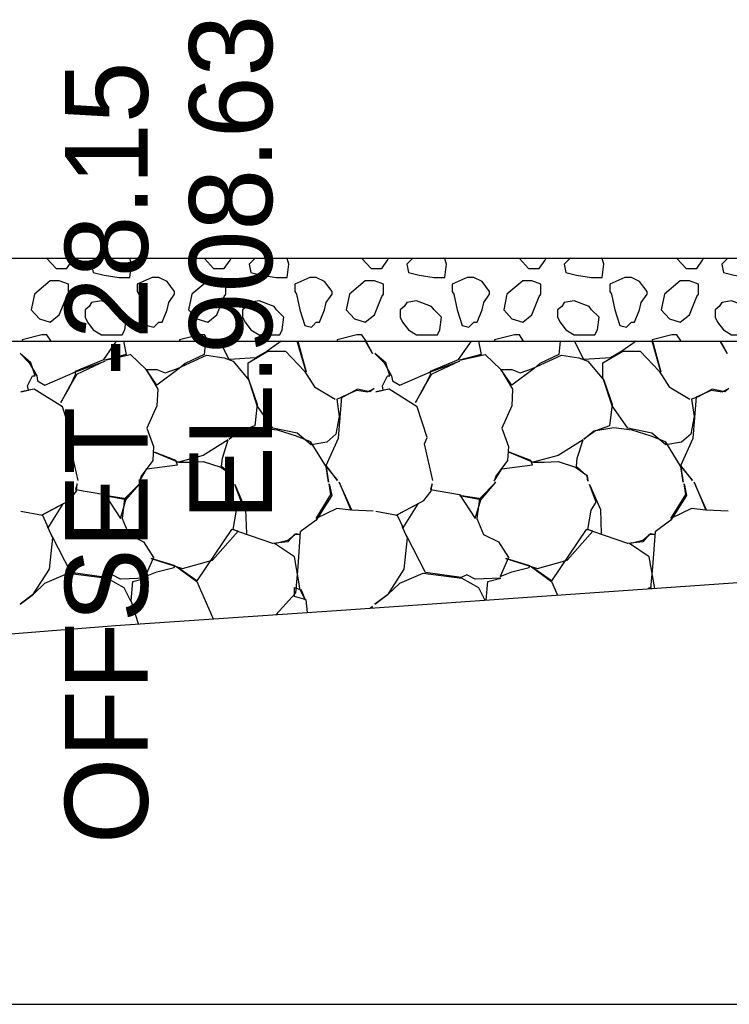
# Model space of a CAD drawing. Extents: x -26 to 4781, y -31 to 24738.
# Drawn here: x 2269.3 to 2277.86, y 8500 to 8511.88 of the extents above; entities that cross this region are included whole.
import ezdxf

# ---------------------------------------------------------------- set-up
doc = ezdxf.new("R2010")
doc.units = 0
for name, color, linetype in [('DESIGN - SHEET - Light Grid', 7, 'Continuous'), ('DESIGN - TRANSPORTATION - Proposed Layout Patterning', 7, 'Continuous'), ('DESIGN - TYPICAL - Subgrade Tie Text', 7, 'Continuous'), ('GEOTECHNICAL – SCRATCH – Level 1', 7, 'Continuous'), ('SURVEY - GROUND - Top of Ground', 7, 'Continuous')]:
    doc.layers.add(name, color=color, linetype=linetype)

msp = doc.modelspace()

# ---------------------------------------------------------------- linework, layer by layer
at = {"layer": 'DESIGN - SHEET - Light Grid'}
msp.add_line((2000, 8500), (2300, 8500), dxfattribs=at)
at = {"layer": 'DESIGN - TRANSPORTATION - Proposed Layout Patterning'}
for p, q in [((2270.632, 8508.996), (2270.62, 8509)), ((2272.532, 8508.996), (2272.52, 8509)), ((2274.432, 8508.996), (2274.42, 8509)), ((2276.332, 8508.996), (2276.32, 8509)), ((2269.672, 8508.726), (2269.482, 8508.566)), ((2271.572, 8508.726), (2271.382, 8508.566)), ((2273.472, 8508.726), (2273.282, 8508.566)), ((2275.372, 8508.726), (2275.182, 8508.566)), ((2277.272, 8508.726), (2277.082, 8508.566)), ((2270.722, 8508.596), (2270.742, 8508.566)), ((2272.622, 8508.596), (2272.642, 8508.566)), ((2274.522, 8508.596), (2274.542, 8508.566)), ((2276.422, 8508.596), (2276.442, 8508.566))]:
    msp.add_line(p, q, dxfattribs=at)
for points in [[(2269.633, 8509), (2269.632, 8508.996), (2269.742, 8508.876), (2269.872, 8508.876), (2269.942, 8508.976), (2269.954, 8509)], [(2270.248, 8509), (2270.242, 8508.996), (2270.172, 8508.926), (2270.192, 8508.826), (2270.322, 8508.796), (2270.502, 8508.766), (2270.632, 8508.766), (2270.652, 8508.926), (2270.632, 8508.996)], [(2271.533, 8509), (2271.532, 8508.996), (2271.642, 8508.876), (2271.772, 8508.876), (2271.842, 8508.976), (2271.854, 8509)], [(2272.148, 8509), (2272.142, 8508.996), (2272.072, 8508.926), (2272.092, 8508.826), (2272.222, 8508.796), (2272.402, 8508.766), (2272.532, 8508.766), (2272.552, 8508.926), (2272.532, 8508.996)], [(2273.433, 8509), (2273.432, 8508.996), (2273.542, 8508.876), (2273.672, 8508.876), (2273.742, 8508.976), (2273.754, 8509)], [(2274.048, 8509), (2274.042, 8508.996), (2273.972, 8508.926), (2273.992, 8508.826), (2274.122, 8508.796), (2274.302, 8508.766), (2274.432, 8508.766), (2274.452, 8508.926), (2274.432, 8508.996)], [(2275.333, 8509), (2275.332, 8508.996), (2275.442, 8508.876), (2275.572, 8508.876), (2275.642, 8508.976), (2275.654, 8509)], [(2275.948, 8509), (2275.942, 8508.996), (2275.872, 8508.926), (2275.892, 8508.826), (2276.022, 8508.796), (2276.202, 8508.766), (2276.332, 8508.766), (2276.352, 8508.926), (2276.332, 8508.996)], [(2277.233, 8509), (2277.232, 8508.996), (2277.342, 8508.876), (2277.472, 8508.876), (2277.542, 8508.976), (2277.554, 8509)], [(2277.848, 8509), (2277.842, 8508.996), (2277.772, 8508.926), (2277.792, 8508.826), (2277.922, 8508.796), (2278.102, 8508.766), (2278.232, 8508.766), (2278.252, 8508.926), (2278.232, 8508.996)], [(2269.892, 8508.566), (2269.892, 8508.686), (2269.782, 8508.726), (2269.672, 8508.726)], [(2270.982, 8508.766), (2270.922, 8508.766), (2270.902, 8508.766), (2270.722, 8508.686), (2270.722, 8508.596)], [(2271.172, 8508.566), (2271.172, 8508.596), (2271.082, 8508.716), (2270.982, 8508.766)], [(2271.792, 8508.566), (2271.792, 8508.686), (2271.682, 8508.726), (2271.572, 8508.726)], [(2272.882, 8508.766), (2272.822, 8508.766), (2272.802, 8508.766), (2272.622, 8508.686), (2272.622, 8508.596)], [(2273.072, 8508.566), (2273.072, 8508.596), (2272.982, 8508.716), (2272.882, 8508.766)], [(2273.692, 8508.566), (2273.692, 8508.686), (2273.582, 8508.726), (2273.472, 8508.726)], [(2274.782, 8508.766), (2274.722, 8508.766), (2274.702, 8508.766), (2274.522, 8508.686), (2274.522, 8508.596)], [(2274.972, 8508.566), (2274.972, 8508.596), (2274.882, 8508.716), (2274.782, 8508.766)], [(2275.592, 8508.566), (2275.592, 8508.686), (2275.482, 8508.726), (2275.372, 8508.726)], [(2276.682, 8508.766), (2276.622, 8508.766), (2276.602, 8508.766), (2276.422, 8508.686), (2276.422, 8508.596)], [(2276.872, 8508.566), (2276.872, 8508.596), (2276.782, 8508.716), (2276.682, 8508.766)], [(2277.492, 8508.566), (2277.492, 8508.686), (2277.382, 8508.726), (2277.272, 8508.726)], [(2269.482, 8508.566), (2269.442, 8508.376), (2269.542, 8508.266), (2269.672, 8508.226), (2269.782, 8508.316), (2269.872, 8508.536), (2269.892, 8508.566)], [(2270.742, 8508.566), (2270.782, 8508.376), (2270.842, 8508.186), (2270.922, 8508.166), (2270.942, 8508.186), (2270.982, 8508.226)], [(2270.982, 8508.226), (2271.022, 8508.226), (2271.082, 8508.376), (2271.102, 8508.466), (2271.172, 8508.566)], [(2271.382, 8508.566), (2271.342, 8508.376), (2271.442, 8508.266), (2271.572, 8508.226), (2271.682, 8508.316), (2271.772, 8508.536), (2271.792, 8508.566)], [(2272.642, 8508.566), (2272.682, 8508.376), (2272.742, 8508.186), (2272.822, 8508.166), (2272.842, 8508.186), (2272.882, 8508.226)], [(2272.882, 8508.226), (2272.922, 8508.226), (2272.982, 8508.376), (2273.002, 8508.466), (2273.072, 8508.566)], [(2273.282, 8508.566), (2273.242, 8508.376), (2273.342, 8508.266), (2273.472, 8508.226), (2273.582, 8508.316), (2273.672, 8508.536), (2273.692, 8508.566)], [(2274.542, 8508.566), (2274.582, 8508.376), (2274.642, 8508.186), (2274.722, 8508.166), (2274.742, 8508.186), (2274.782, 8508.226)], [(2274.782, 8508.226), (2274.822, 8508.226), (2274.882, 8508.376), (2274.902, 8508.466), (2274.972, 8508.566)], [(2275.182, 8508.566), (2275.142, 8508.376), (2275.242, 8508.266), (2275.372, 8508.226), (2275.482, 8508.316), (2275.572, 8508.536), (2275.592, 8508.566)], [(2276.442, 8508.566), (2276.482, 8508.376), (2276.542, 8508.186), (2276.622, 8508.166), (2276.642, 8508.186), (2276.682, 8508.226)], [(2276.682, 8508.226), (2276.722, 8508.226), (2276.782, 8508.376), (2276.802, 8508.466), (2276.872, 8508.566)], [(2277.082, 8508.566), (2277.042, 8508.376), (2277.142, 8508.266), (2277.272, 8508.226), (2277.382, 8508.316), (2277.472, 8508.536), (2277.492, 8508.566)], [(2270.472, 8508.416), (2270.292, 8508.486), (2270.172, 8508.466), (2270.142, 8508.416), (2270.092, 8508.376), (2270.092, 8508.286), (2270.122, 8508.226), (2270.192, 8508.136), (2270.292, 8508.076), (2270.422, 8508.076), (2270.542, 8508.076), (2270.572, 8508.136), (2270.592, 8508.286), (2270.502, 8508.376), (2270.472, 8508.416)], [(2272.372, 8508.416), (2272.192, 8508.486), (2272.072, 8508.466), (2272.042, 8508.416), (2271.992, 8508.376), (2271.992, 8508.286), (2272.022, 8508.226), (2272.092, 8508.136), (2272.192, 8508.076), (2272.322, 8508.076), (2272.442, 8508.076), (2272.472, 8508.136), (2272.492, 8508.286), (2272.402, 8508.376), (2272.372, 8508.416)], [(2274.272, 8508.416), (2274.092, 8508.486), (2273.972, 8508.466), (2273.942, 8508.416), (2273.892, 8508.376), (2273.892, 8508.286), (2273.922, 8508.226), (2273.992, 8508.136), (2274.092, 8508.076), (2274.222, 8508.076), (2274.342, 8508.076), (2274.372, 8508.136), (2274.392, 8508.286), (2274.302, 8508.376), (2274.272, 8508.416)], [(2276.172, 8508.416), (2275.992, 8508.486), (2275.872, 8508.466), (2275.842, 8508.416), (2275.792, 8508.376), (2275.792, 8508.286), (2275.822, 8508.226), (2275.892, 8508.136), (2275.992, 8508.076), (2276.122, 8508.076), (2276.242, 8508.076), (2276.272, 8508.136), (2276.292, 8508.286), (2276.202, 8508.376), (2276.172, 8508.416)], [(2278.072, 8508.416), (2277.892, 8508.486), (2277.772, 8508.466), (2277.742, 8508.416), (2277.692, 8508.376), (2277.692, 8508.286), (2277.722, 8508.226), (2277.792, 8508.136), (2277.892, 8508.076), (2278.022, 8508.076), (2278.142, 8508.076), (2278.172, 8508.136), (2278.192, 8508.286), (2278.102, 8508.376), (2278.072, 8508.416)], [(2269.572, 8508.076), (2269.332, 8508.016), (2269.332, 8508)], [(2269.683, 8508), (2269.632, 8508.076), (2269.572, 8508.076)], [(2271.472, 8508.076), (2271.232, 8508.016), (2271.232, 8508)], [(2271.583, 8508), (2271.532, 8508.076), (2271.472, 8508.076)], [(2273.372, 8508.076), (2273.132, 8508.016), (2273.132, 8508)], [(2273.483, 8508), (2273.432, 8508.076), (2273.372, 8508.076)], [(2275.272, 8508.076), (2275.032, 8508.016), (2275.032, 8508)], [(2275.383, 8508), (2275.332, 8508.076), (2275.272, 8508.076)], [(2277.172, 8508.076), (2276.932, 8508.016), (2276.932, 8508)], [(2277.283, 8508), (2277.232, 8508.076), (2277.172, 8508.076)], [(2270.009, 8506.318), (2269.909, 8506.758), (2269.939, 8506.838), (2269.819, 8507.208), (2269.479, 8507.418), (2269.319, 8507.388), (2269.409, 8507.408), (2269.399, 8507.458), (2269.459, 8507.578), (2269.489, 8507.578), (2269.439, 8507.738), (2269.309, 8507.848), (2269.419, 8507.738), (2269.509, 8507.578), (2269.519, 8507.518), (2269.609, 8507.468), (2269.979, 8507.628), (2270.329, 8507.758), (2269.989, 8507.598), (2269.909, 8507.458), (2269.799, 8507.258), (2269.909, 8507.448), (2269.979, 8507.598), (2269.979, 8507.638), (2270.319, 8507.778), (2270.472, 8508)], [(2270.558, 8508), (2270.589, 8507.838), (2270.329, 8507.768), (2270.639, 8507.838), (2270.829, 8507.658), (2270.969, 8507.418), (2270.959, 8507.218), (2270.839, 8506.948), (2270.919, 8506.728), (2270.909, 8506.558), (2270.769, 8506.368), (2270.749, 8506.308), (2270.839, 8506.458), (2271.209, 8506.508), (2271.189, 8506.558), (2270.929, 8506.658), (2271.219, 8506.538), (2271.349, 8506.538), (2271.519, 8506.548), (2271.729, 8506.478), (2271.869, 8506.378), (2271.879, 8506.308), (2271.869, 8506.368), (2271.739, 8506.488), (2271.749, 8506.588), (2271.819, 8506.808), (2271.519, 8506.618), (2271.219, 8506.538)], [(2271.545, 8508), (2271.529, 8507.838), (2271.299, 8507.728), (2271.229, 8507.668), (2270.959, 8507.468), (2270.829, 8507.658), (2270.959, 8507.658), (2271.059, 8507.618), (2271.209, 8507.668), (2271.559, 8507.828), (2271.769, 8507.798), (2271.879, 8507.758), (2272.069, 8507.528), (2272.169, 8507.238), (2272.139, 8506.978), (2271.969, 8506.918), (2271.829, 8506.818), (2271.949, 8506.918), (2272.189, 8506.958), (2272.409, 8506.928), (2272.639, 8506.858), (2272.809, 8506.788), (2272.999, 8506.478), (2273.029, 8506.298), (2272.999, 8506.488), (2273.139, 8506.318), (2272.999, 8506.498), (2273.149, 8506.828), (2273.189, 8507.328), (2273.369, 8507.408), (2273.499, 8507.388), (2273.579, 8507.428), (2273.529, 8507.388), (2273.379, 8507.418), (2273.209, 8507.328), (2273.129, 8507.298), (2273.159, 8507.088), (2273.119, 8506.878), (2273.009, 8506.778), (2272.819, 8506.748), (2272.649, 8506.888), (2272.359, 8506.948), (2272.169, 8507.218), (2272.059, 8507.558), (2272.059, 8507.738), (2272.299, 8507.878), (2272.509, 8507.878), (2272.739, 8507.638), (2272.859, 8507.448), (2273.109, 8507.298)], [(2272.46, 8508), (2272.459, 8507.998), (2272.289, 8507.878), (2272.149, 8507.798), (2271.829, 8507.778), (2271.718, 8508)], [(2272.658, 8508), (2272.759, 8507.628), (2272.653, 8508)], [(2273.474, 8508), (2273.479, 8507.998), (2273.559, 8507.848), (2273.479, 8507.988), (2273.479, 8508)], [(2274.289, 8506.318), (2274.189, 8506.758), (2274.219, 8506.838), (2274.099, 8507.208), (2273.759, 8507.418), (2273.599, 8507.388), (2273.689, 8507.408), (2273.679, 8507.458), (2273.739, 8507.578), (2273.769, 8507.578), (2273.719, 8507.738), (2273.589, 8507.848), (2273.699, 8507.738), (2273.789, 8507.578), (2273.799, 8507.518), (2273.889, 8507.468), (2274.259, 8507.628), (2274.609, 8507.758), (2274.269, 8507.598), (2274.189, 8507.458), (2274.079, 8507.258), (2274.189, 8507.448), (2274.259, 8507.598), (2274.259, 8507.638), (2274.599, 8507.778), (2274.752, 8508)], [(2274.838, 8508), (2274.869, 8507.838), (2274.609, 8507.768), (2274.919, 8507.838), (2275.109, 8507.658), (2275.249, 8507.418), (2275.239, 8507.218), (2275.119, 8506.948), (2275.199, 8506.728), (2275.189, 8506.558), (2275.049, 8506.368), (2275.029, 8506.308), (2275.119, 8506.458), (2275.489, 8506.508), (2275.469, 8506.558), (2275.209, 8506.658), (2275.499, 8506.538), (2275.629, 8506.538), (2275.799, 8506.548), (2276.009, 8506.478), (2276.149, 8506.378), (2276.159, 8506.308), (2276.149, 8506.368), (2276.019, 8506.488), (2276.029, 8506.588), (2276.099, 8506.808), (2275.799, 8506.618), (2275.499, 8506.538)], [(2275.825, 8508), (2275.809, 8507.838), (2275.579, 8507.728), (2275.509, 8507.668), (2275.239, 8507.468), (2275.109, 8507.658), (2275.239, 8507.658), (2275.339, 8507.618), (2275.489, 8507.668), (2275.839, 8507.828), (2276.049, 8507.798), (2276.159, 8507.758), (2276.349, 8507.528), (2276.449, 8507.238), (2276.419, 8506.978), (2276.249, 8506.918), (2276.109, 8506.818), (2276.229, 8506.918), (2276.469, 8506.958), (2276.689, 8506.928), (2276.919, 8506.858), (2277.089, 8506.788), (2277.279, 8506.478), (2277.309, 8506.298), (2277.279, 8506.488), (2277.419, 8506.318), (2277.279, 8506.498), (2277.429, 8506.828), (2277.469, 8507.328), (2277.649, 8507.408), (2277.779, 8507.388), (2277.859, 8507.428), (2277.809, 8507.388), (2277.659, 8507.418), (2277.489, 8507.328), (2277.409, 8507.298), (2277.439, 8507.088), (2277.399, 8506.878), (2277.289, 8506.778), (2277.099, 8506.748), (2276.929, 8506.888), (2276.639, 8506.948), (2276.449, 8507.218), (2276.339, 8507.558), (2276.339, 8507.738), (2276.579, 8507.878), (2276.789, 8507.878), (2277.019, 8507.638), (2277.139, 8507.448), (2277.389, 8507.298)], [(2276.74, 8508), (2276.739, 8507.998), (2276.569, 8507.878), (2276.429, 8507.798), (2276.109, 8507.778), (2275.998, 8508)], [(2276.938, 8508), (2277.039, 8507.628), (2276.933, 8508)], [(2277.754, 8508), (2277.759, 8507.998), (2277.839, 8507.848), (2277.759, 8507.988), (2277.759, 8508)], [(2269.319, 8505.948), (2269.579, 8505.898), (2269.649, 8505.748), (2269.829, 8506.038), (2269.569, 8505.898), (2269.899, 8506.078), (2269.989, 8506.188), (2269.999, 8506.278), (2269.979, 8506.208), (2270.329, 8506.148), (2270.519, 8505.858), (2270.589, 8506.098), (2270.329, 8506.138), (2270.589, 8506.088), (2270.769, 8506.298), (2270.569, 8506.098), (2270.539, 8505.858), (2270.619, 8505.668), (2270.799, 8505.578), (2270.919, 8505.388), (2270.819, 8505.158), (2270.959, 8505.218), (2271.169, 8505.268), (2271.179, 8505.288), (2270.889, 8505.378), (2271.269, 8505.258), (2271.629, 8505.358), (2271.939, 8505.708), (2271.859, 8505.728), (2271.439, 8505.108), (2271.199, 8505.278), (2271.439, 8505.098), (2271.639, 8504.648), (2271.639, 8504.648)], [(2273.569, 8505.948), (2273.309, 8505.958), (2273.159, 8506.298), (2273.299, 8505.958), (2273.129, 8505.978), (2272.879, 8505.858), (2273.059, 8506.148), (2273.039, 8506.278), (2273.069, 8506.138), (2272.879, 8505.838), (2272.689, 8505.698), (2272.659, 8505.278), (2272.629, 8504.958), (2272.395, 8504.699)], [(2273.599, 8505.948), (2273.859, 8505.898), (2273.929, 8505.748), (2274.109, 8506.038), (2273.849, 8505.898), (2274.179, 8506.078), (2274.269, 8506.188), (2274.279, 8506.278), (2274.259, 8506.208), (2274.609, 8506.148), (2274.799, 8505.858), (2274.869, 8506.098), (2274.609, 8506.138), (2274.869, 8506.088), (2275.049, 8506.298), (2274.849, 8506.098), (2274.819, 8505.858), (2274.899, 8505.668), (2275.079, 8505.578), (2275.199, 8505.388), (2275.099, 8505.158), (2275.239, 8505.218), (2275.449, 8505.268), (2275.459, 8505.288), (2275.169, 8505.378), (2275.549, 8505.258), (2275.909, 8505.358), (2276.219, 8505.708), (2276.139, 8505.728), (2275.719, 8505.108), (2275.479, 8505.278), (2275.719, 8505.098), (2275.792, 8504.934)], [(2277.849, 8505.948), (2277.589, 8505.958), (2277.439, 8506.298), (2277.579, 8505.958), (2277.409, 8505.978), (2277.159, 8505.858), (2277.339, 8506.148), (2277.319, 8506.278), (2277.349, 8506.138), (2277.159, 8505.838), (2276.969, 8505.698), (2276.939, 8505.278), (2276.914, 8505.013)], [(2272.775, 8504.724), (2272.759, 8504.878), (2272.619, 8504.918), (2272.619, 8505.028), (2272.699, 8504.998), (2272.749, 8504.878), (2272.689, 8504.998), (2272.619, 8505.398), (2272.379, 8505.558), (2272.539, 8505.598), (2272.639, 8505.678), (2272.689, 8505.668), (2272.619, 8505.668), (2272.539, 8505.578), (2272.359, 8505.558), (2271.949, 8505.698), (2271.879, 8505.728), (2271.919, 8505.958), (2271.979, 8506.058), (2271.899, 8506.268), (2272.029, 8505.968), (2272.039, 8505.678)], [(2276.966, 8505.017), (2276.899, 8505.398), (2276.659, 8505.558), (2276.819, 8505.598), (2276.919, 8505.678), (2276.969, 8505.668), (2276.899, 8505.668), (2276.819, 8505.578), (2276.639, 8505.558), (2276.229, 8505.698), (2276.159, 8505.728), (2276.199, 8505.958), (2276.259, 8506.058), (2276.179, 8506.268), (2276.309, 8505.968), (2276.319, 8505.678)], [(2270.736, 8504.587), (2270.649, 8504.868), (2270.669, 8505.098), (2270.829, 8505.138), (2270.519, 8505.128), (2270.419, 8505.178), (2270.349, 8505.148), (2269.919, 8505.208), (2269.699, 8505.638), (2269.639, 8505.758), (2269.699, 8505.628), (2269.659, 8505.248), (2269.459, 8504.938), (2269.309, 8504.828), (2269.469, 8504.948), (2269.609, 8505.078), (2269.889, 8505.198), (2270.359, 8505.138), (2270.559, 8505.028), (2270.639, 8504.868)], [(2274.929, 8504.874), (2274.949, 8505.098), (2275.109, 8505.138), (2274.799, 8505.128), (2274.699, 8505.178), (2274.629, 8505.148), (2274.199, 8505.208), (2273.979, 8505.638), (2273.919, 8505.758), (2273.979, 8505.628), (2273.939, 8505.248), (2273.739, 8504.938), (2273.589, 8504.828), (2273.749, 8504.948), (2273.889, 8505.078), (2274.169, 8505.198), (2274.639, 8505.138), (2274.839, 8505.028), (2274.916, 8504.873)], [(2276.899, 8505.012), (2276.899, 8505.028), (2276.936, 8505.014)], [(2273.537, 8504.777), (2273.559, 8504.798), (2273.537, 8504.777)]]:
    msp.add_lwpolyline(points, dxfattribs=at)
at = {"layer": 'GEOTECHNICAL – SCRATCH – Level 1'}
for p, q in [((2248.946, 8509), (2318.356, 8509)), ((2245.946, 8508), (2312.107, 8508))]:
    msp.add_line(p, q, dxfattribs=at)
at = {"layer": 'SURVEY - GROUND - Top of Ground'}
msp.add_lwpolyline([(2242.783, 8502.834), (2248.858, 8503.206), (2253.993, 8503.535), (2257.472, 8503.675), (2261.959, 8503.957), (2266.455, 8504.253), (2270.459, 8504.568), (2273.125, 8504.748), (2279.12, 8505.167), (2290.167, 8505.937), (2290.7, 8505.972), (2297.309, 8506.468), (2300, 8506.682), (2303.408, 8506.952), (2307.215, 8507.358), (2314.513, 8508.315), (2321.735, 8509.602)], dxfattribs=at)

# ---------------------------------------------------------------- texts
at = {"layer": 'DESIGN - TYPICAL - Subgrade Tie Text'}
for s, p in [('EL.908.63', (2272.349, 8505.837)), ('OFFSET -28.15', (2270.849, 8501.933))]:
    msp.add_text(s, height=1, rotation=90, dxfattribs=at).set_placement(p)

doc.saveas('drawing.dxf')
